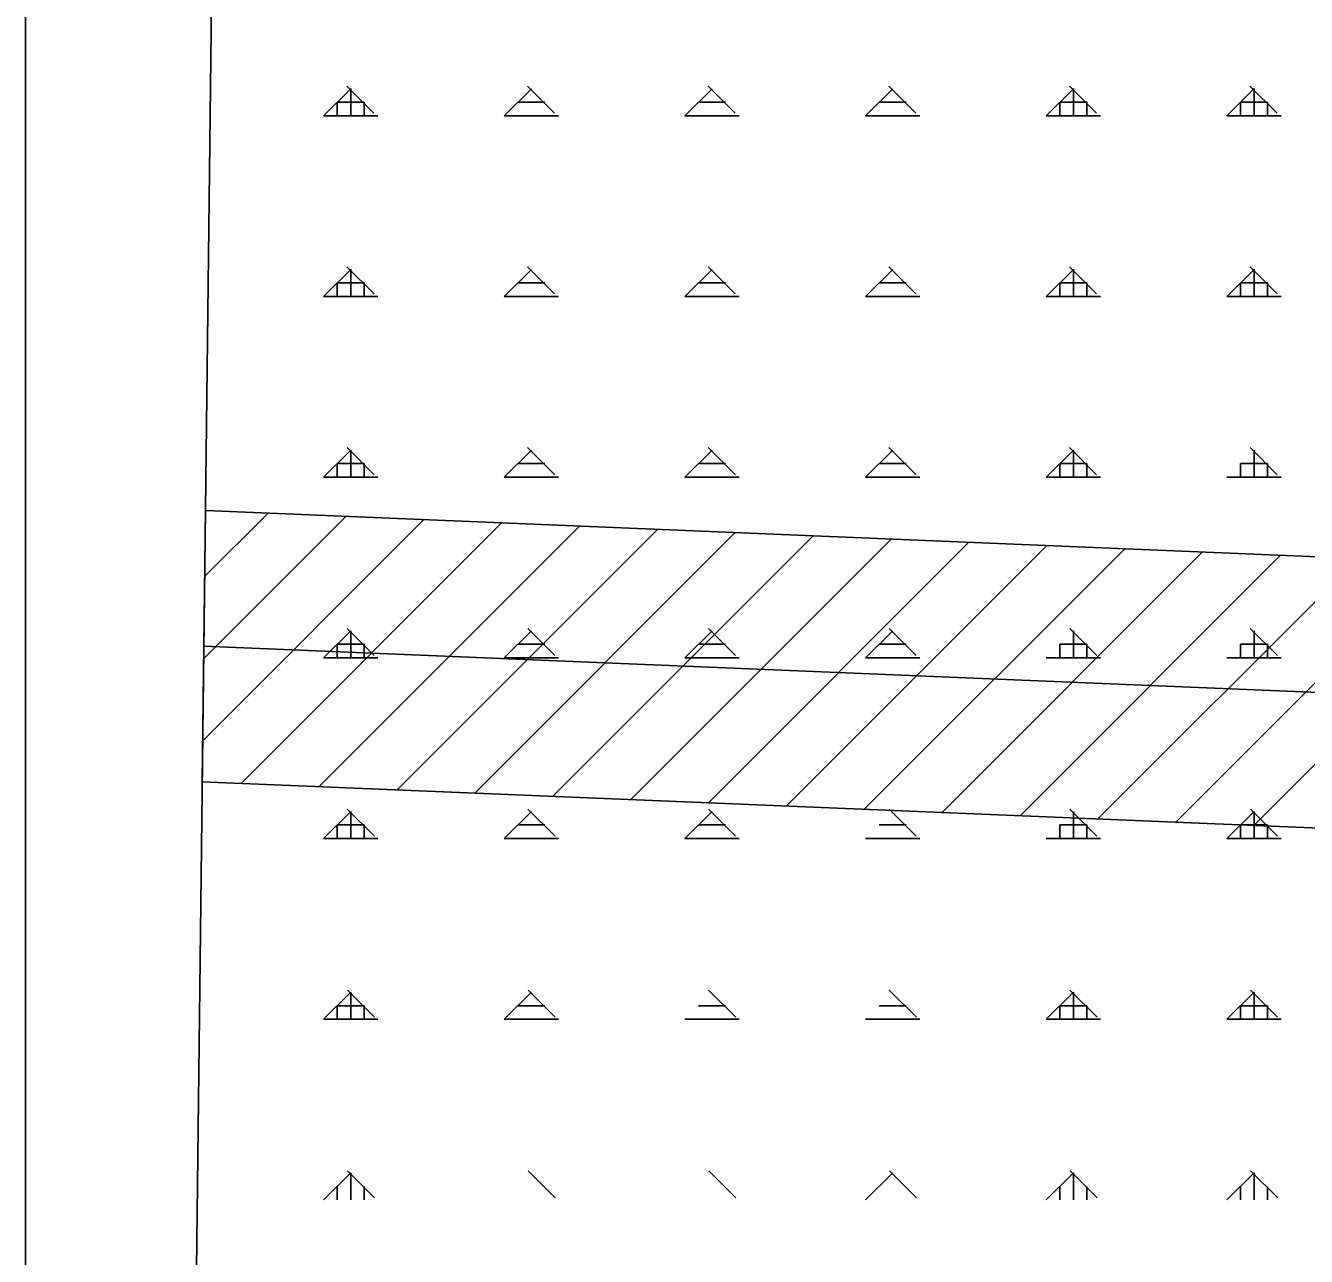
# Model space of a CAD drawing. Extents: x 410727 to 412947, y 4463506 to 4466382.
# Drawn here: x 410732.3 to 411086.8, y 4464831.8 to 4465172.3 of the extents above; entities that cross this region are included whole.
import ezdxf

# ---------------------------------------------------------------- set-up
doc = ezdxf.new("R2010")
doc.units = 0
for name, color, linetype in [('LJ_ÇERÇEVE', 7, 'Continuous'), ('PL_AYA_ORMAN', 7, 'Continuous'), ('TA_ENH_HAT', 7, 'Continuous'), ('TA_ENH_TARAMA', 7, 'Continuous'), ('TR_ORMAN', 7, 'Continuous')]:
    doc.layers.add(name, color=color, linetype=linetype)

msp = doc.modelspace()

# ---------------------------------------------------------------- linework, layer by layer
at = {"layer": 'LJ_ÇERÇEVE'}
msp.add_lwpolyline([(410732.32, 4466381.6), (412946.74, 4466381.6), (412946.74, 4463506.16), (410732.32, 4463506.16)], close=True, dxfattribs=at)
at = {"layer": 'PL_AYA_ORMAN'}
msp.add_lwpolyline([(410786.8, 4465435.86), (410768.78, 4463916.77)], dxfattribs=at)
at = {"layer": 'TA_ENH_HAT'}
msp.add_lwpolyline([(412066.99, 4464945.27), (411603.01, 4464964.25), (411201.24, 4464983.22), (410781.64, 4465000.65)], dxfattribs=at)
at = {"layer": 'TA_ENH_TARAMA'}
for p, q in [((410781.33, 4464974.46), (410842.52, 4465035.65)), ((410781.33, 4464974.46), (410842.52, 4465035.65)), ((410781.6, 4464997.18), (410820.96, 4465036.55)), ((410781.6, 4464997.18), (410820.96, 4465036.55)), ((410781.86, 4465019.9), (410799.41, 4465037.44)), ((410781.86, 4465019.9), (410799.41, 4465037.44)), ((410792, 4464962.68), (410864.07, 4465034.75)), ((410792, 4464962.68), (410864.07, 4465034.75)), ((410813.56, 4464961.79), (410885.63, 4465033.86)), ((410813.56, 4464961.79), (410885.63, 4465033.86)), ((410835.11, 4464960.89), (410907.18, 4465032.96)), ((410835.11, 4464960.89), (410907.18, 4465032.96)), ((410856.67, 4464960), (410928.74, 4465032.07)), ((410856.67, 4464960), (410928.74, 4465032.07)), ((410878.22, 4464959.1), (410950.29, 4465031.17)), ((410878.22, 4464959.1), (410950.29, 4465031.17)), ((410899.78, 4464958.21), (410971.85, 4465030.28)), ((410899.78, 4464958.21), (410971.85, 4465030.28)), ((410921.33, 4464957.31), (410993.4, 4465029.38)), ((410921.33, 4464957.31), (410993.4, 4465029.38)), ((410942.89, 4464956.42), (411014.96, 4465028.49)), ((410942.89, 4464956.42), (411014.96, 4465028.49)), ((410964.44, 4464955.52), (411036.51, 4465027.59)), ((410964.44, 4464955.52), (411036.51, 4465027.59)), ((410986, 4464954.62), (411058.07, 4465026.7)), ((410986, 4464954.62), (411058.07, 4465026.7)), ((411007.55, 4464953.73), (411079.62, 4465025.8)), ((411007.55, 4464953.73), (411079.62, 4465025.8)), ((411029.11, 4464952.83), (411101.18, 4465024.9)), ((411029.11, 4464952.83), (411101.18, 4465024.9)), ((411050.66, 4464951.94), (411122.73, 4465024.01)), ((411050.66, 4464951.94), (411122.73, 4465024.01)), ((411072.22, 4464951.04), (411144.29, 4465023.11)), ((411072.22, 4464951.04), (411144.29, 4465023.11))]:
    msp.add_line(p, q, dxfattribs=at)
msp.add_lwpolyline([(410782.08, 4465038.16), (410781.19, 4464963.13), (411199.57, 4464945.75), (411601.36, 4464926.78), (412065.46, 4464907.81), (412068.53, 4464982.74), (411604.66, 4465001.71), (411202.9, 4465020.68), (410782.08, 4465038.16)], dxfattribs=at)
at = {"layer": 'TR_ORMAN'}
for p, q in [((410828.72, 4465148.11), (410821.22, 4465155.61)), ((410878.71, 4465148.11), (410871.21, 4465155.61)), ((410928.7, 4465148.11), (410921.2, 4465155.61)), ((410978.69, 4465148.11), (410971.2, 4465155.61)), ((411028.69, 4465148.11), (411021.19, 4465155.61)), ((411028.69, 4465148.11), (411021.19, 4465155.61)), ((411078.68, 4465148.11), (411071.18, 4465155.61)), ((410814.8, 4465147.35), (410822.3, 4465154.85)), ((410822.31, 4465147.41), (410822.31, 4465154.91)), ((410864.8, 4465147.36), (410872.3, 4465154.86)), ((410914.8, 4465147.37), (410922.3, 4465154.87)), ((410964.8, 4465147.37), (410972.3, 4465154.87)), ((411014.8, 4465147.38), (411022.3, 4465154.88)), ((411022.31, 4465147.41), (411022.31, 4465154.91)), ((411064.8, 4465147.39), (411072.3, 4465154.89)), ((411072.31, 4465147.41), (411072.31, 4465154.91)), ((410818.56, 4465147.41), (410818.56, 4465151.16)), ((410818.56, 4465151.16), (410826.06, 4465151.16)), ((410826.06, 4465147.41), (410826.06, 4465151.16)), ((410868.56, 4465151.16), (410876.06, 4465151.16)), ((410918.56, 4465151.16), (410926.06, 4465151.16)), ((410968.56, 4465151.16), (410976.06, 4465151.16)), ((411018.56, 4465147.41), (411018.56, 4465151.16)), ((411018.56, 4465151.16), (411026.06, 4465151.16)), ((411026.06, 4465147.41), (411026.06, 4465151.16)), ((411068.56, 4465147.41), (411068.56, 4465151.16)), ((411068.56, 4465151.16), (411076.06, 4465151.16)), ((411076.06, 4465147.41), (411076.06, 4465151.16)), ((410814.81, 4465147.41), (410829.81, 4465147.41)), ((410864.81, 4465147.41), (410879.81, 4465147.41)), ((410914.81, 4465147.41), (410929.81, 4465147.41)), ((410964.81, 4465147.41), (410979.81, 4465147.41)), ((411014.81, 4465147.41), (411029.81, 4465147.41)), ((411064.81, 4465147.41), (411079.81, 4465147.41)), ((410814.8, 4465097.36), (410822.3, 4465104.86)), ((410828.75, 4465098.09), (410821.25, 4465105.59)), ((410822.31, 4465097.41), (410822.31, 4465104.91)), ((410864.8, 4465097.37), (410872.3, 4465104.87)), ((410878.74, 4465098.09), (410871.24, 4465105.59)), ((410914.8, 4465097.37), (410922.3, 4465104.87)), ((410928.73, 4465098.09), (410921.24, 4465105.59)), ((410964.8, 4465097.38), (410972.3, 4465104.88)), ((410978.73, 4465098.09), (410971.23, 4465105.59)), ((411014.8, 4465097.39), (411022.3, 4465104.89)), ((411028.72, 4465098.09), (411021.22, 4465105.59)), ((411022.31, 4465097.41), (411022.31, 4465104.91)), ((411064.8, 4465097.39), (411072.3, 4465104.89)), ((411078.71, 4465098.09), (411071.21, 4465105.59)), ((411078.71, 4465098.09), (411071.21, 4465105.59)), ((411072.31, 4465097.41), (411072.31, 4465104.91)), ((410818.56, 4465097.41), (410818.56, 4465101.16)), ((410818.56, 4465101.16), (410826.06, 4465101.16)), ((410826.06, 4465097.41), (410826.06, 4465101.16)), ((410868.56, 4465101.16), (410876.06, 4465101.16)), ((410918.56, 4465101.16), (410926.06, 4465101.16)), ((410968.56, 4465101.16), (410976.06, 4465101.16)), ((411018.56, 4465097.41), (411018.56, 4465101.16)), ((411018.56, 4465101.16), (411026.06, 4465101.16)), ((411026.06, 4465097.41), (411026.06, 4465101.16)), ((411068.56, 4465097.41), (411068.56, 4465101.16)), ((411068.56, 4465101.16), (411076.06, 4465101.16)), ((411076.06, 4465097.41), (411076.06, 4465101.16)), ((410814.81, 4465097.41), (410829.81, 4465097.41)), ((410864.81, 4465097.41), (410879.81, 4465097.41)), ((410914.81, 4465097.41), (410929.81, 4465097.41)), ((410964.81, 4465097.41), (410979.81, 4465097.41)), ((411014.81, 4465097.41), (411029.81, 4465097.41)), ((411064.81, 4465097.41), (411079.81, 4465097.41)), ((410814.8, 4465047.37), (410822.3, 4465054.87)), ((410828.78, 4465048.06), (410821.28, 4465055.56)), ((410822.31, 4465047.41), (410822.31, 4465054.91)), ((410864.8, 4465047.37), (410872.3, 4465054.87)), ((410878.77, 4465048.06), (410871.27, 4465055.56)), ((410914.8, 4465047.38), (410922.3, 4465054.88)), ((410928.77, 4465048.06), (410921.27, 4465055.56)), ((410964.8, 4465047.39), (410972.3, 4465054.89)), ((410978.76, 4465048.06), (410971.26, 4465055.56)), ((411014.8, 4465047.4), (411022.3, 4465054.89)), ((411028.75, 4465048.06), (411021.25, 4465055.56)), ((411022.31, 4465047.41), (411022.31, 4465054.91)), ((411078.74, 4465048.06), (411071.24, 4465055.56)), ((411072.31, 4465047.41), (411072.31, 4465054.91)), ((410818.56, 4465047.41), (410818.56, 4465051.16)), ((410818.56, 4465051.16), (410826.06, 4465051.16)), ((410826.06, 4465047.41), (410826.06, 4465051.16)), ((410868.56, 4465051.16), (410876.06, 4465051.16)), ((410918.56, 4465051.16), (410926.06, 4465051.16)), ((410968.56, 4465051.16), (410976.06, 4465051.16)), ((411018.56, 4465047.41), (411018.56, 4465051.16)), ((411018.56, 4465051.16), (411026.06, 4465051.16)), ((411026.06, 4465047.41), (411026.06, 4465051.16)), ((411068.56, 4465047.41), (411068.56, 4465051.16)), ((411068.56, 4465051.16), (411076.06, 4465051.16)), ((411076.06, 4465047.41), (411076.06, 4465051.16)), ((410814.81, 4465047.41), (410829.81, 4465047.41)), ((410864.81, 4465047.41), (410879.81, 4465047.41)), ((410914.81, 4465047.41), (410929.81, 4465047.41)), ((410964.81, 4465047.41), (410979.81, 4465047.41)), ((411014.81, 4465047.41), (411029.81, 4465047.41)), ((411064.81, 4465047.41), (411079.81, 4465047.41)), ((410814.8, 4464997.37), (410822.3, 4465004.87)), ((410828.81, 4464998.04), (410821.31, 4465005.54)), ((410828.81, 4464998.04), (410821.31, 4465005.54)), ((410822.31, 4464997.41), (410822.31, 4465004.91)), ((410864.8, 4464997.38), (410872.3, 4465004.88)), ((410878.81, 4464998.04), (410871.31, 4465005.54)), ((410914.8, 4464997.39), (410922.3, 4465004.89)), ((410928.8, 4464998.04), (410921.3, 4465005.54)), ((410964.8, 4464997.4), (410972.3, 4465004.89)), ((410978.79, 4464998.04), (410971.29, 4465005.54)), ((411028.78, 4464998.04), (411021.28, 4465005.54)), ((411022.31, 4464997.41), (411022.31, 4465004.91)), ((411078.77, 4464998.04), (411071.28, 4465005.54)), ((411072.31, 4464997.41), (411072.31, 4465004.91)), ((410818.56, 4464997.41), (410818.56, 4465001.16)), ((410818.56, 4465001.16), (410826.06, 4465001.16)), ((410826.06, 4464997.41), (410826.06, 4465001.16)), ((410868.56, 4465001.16), (410876.06, 4465001.16)), ((410918.56, 4465001.16), (410926.06, 4465001.16)), ((410968.56, 4465001.16), (410976.06, 4465001.16)), ((411018.56, 4464997.41), (411018.56, 4465001.16)), ((411018.56, 4465001.16), (411026.06, 4465001.16)), ((411026.06, 4464997.41), (411026.06, 4465001.16)), ((411068.56, 4464997.41), (411068.56, 4465001.16)), ((411068.56, 4465001.16), (411076.06, 4465001.16)), ((411076.06, 4464997.41), (411076.06, 4465001.16)), ((410814.81, 4464997.41), (410829.81, 4464997.41)), ((410864.81, 4464997.41), (410879.81, 4464997.41)), ((410914.81, 4464997.41), (410929.81, 4464997.41)), ((410964.81, 4464997.41), (410979.81, 4464997.41)), ((411014.81, 4464997.41), (411029.81, 4464997.41)), ((411064.81, 4464997.41), (411079.81, 4464997.41)), ((410814.8, 4464947.38), (410822.3, 4464954.88)), ((410828.84, 4464948.02), (410821.35, 4464955.51)), ((410822.31, 4464947.41), (410822.31, 4464954.91)), ((410864.8, 4464947.39), (410872.3, 4464954.89)), ((410878.84, 4464948.02), (410871.34, 4464955.51)), ((410878.84, 4464948.02), (410871.34, 4464955.51)), ((410914.8, 4464947.4), (410922.3, 4464954.9)), ((410928.83, 4464948.02), (410921.33, 4464955.51)), ((410978.82, 4464948.02), (410971.32, 4464955.51)), ((411028.81, 4464948.02), (411021.32, 4464955.51)), ((411022.31, 4464947.41), (411022.31, 4464954.91)), ((411064.8, 4464947.42), (411072.3, 4464954.92)), ((411078.81, 4464948.02), (411071.31, 4464955.51)), ((411072.31, 4464947.41), (411072.31, 4464954.91)), ((410818.56, 4464947.41), (410818.56, 4464951.16)), ((410818.56, 4464951.16), (410826.06, 4464951.16)), ((410818.56, 4464951.16), (410826.06, 4464951.16)), ((410826.06, 4464947.41), (410826.06, 4464951.16)), ((410868.56, 4464951.16), (410876.06, 4464951.16)), ((410868.56, 4464951.16), (410876.06, 4464951.16)), ((410918.56, 4464951.16), (410926.06, 4464951.16)), ((410918.56, 4464951.16), (410926.06, 4464951.16)), ((410968.56, 4464951.16), (410976.06, 4464951.16)), ((410968.56, 4464951.16), (410976.06, 4464951.16)), ((411018.56, 4464947.41), (411018.56, 4464951.16)), ((411018.56, 4464951.16), (411026.06, 4464951.16)), ((411018.56, 4464951.16), (411026.06, 4464951.16)), ((411026.06, 4464947.41), (411026.06, 4464951.16)), ((411068.56, 4464947.41), (411068.56, 4464951.16)), ((411068.56, 4464951.16), (411076.06, 4464951.16)), ((411068.56, 4464951.16), (411076.06, 4464951.16)), ((411076.06, 4464947.41), (411076.06, 4464951.16)), ((410814.81, 4464947.41), (410829.81, 4464947.41)), ((410814.81, 4464947.41), (410829.81, 4464947.41)), ((410864.81, 4464947.41), (410879.81, 4464947.41)), ((410864.81, 4464947.41), (410879.81, 4464947.41)), ((410914.81, 4464947.41), (410929.81, 4464947.41)), ((410914.81, 4464947.41), (410929.81, 4464947.41)), ((410964.81, 4464947.41), (410979.81, 4464947.41)), ((410964.81, 4464947.41), (410979.81, 4464947.41)), ((411014.81, 4464947.41), (411029.81, 4464947.41)), ((411014.81, 4464947.41), (411029.81, 4464947.41)), ((411064.81, 4464947.41), (411079.81, 4464947.41)), ((411064.81, 4464947.41), (411079.81, 4464947.41)), ((410814.8, 4464897.39), (410822.3, 4464904.89)), ((410828.88, 4464897.99), (410821.38, 4464905.49)), ((410828.88, 4464897.99), (410821.38, 4464905.49)), ((410822.31, 4464897.41), (410822.31, 4464904.91)), ((410864.8, 4464897.4), (410872.3, 4464904.9)), ((410878.87, 4464897.99), (410871.37, 4464905.49)), ((410928.86, 4464897.99), (410921.36, 4464905.49)), ((410928.86, 4464897.99), (410921.36, 4464905.49)), ((410978.85, 4464897.99), (410971.35, 4464905.49)), ((411014.8, 4464897.42), (411022.3, 4464904.92)), ((411028.85, 4464897.99), (411021.35, 4464905.49)), ((411022.31, 4464897.41), (411022.31, 4464904.91)), ((411064.8, 4464897.43), (411072.3, 4464904.92)), ((411078.84, 4464897.99), (411071.34, 4464905.49)), ((411072.31, 4464897.41), (411072.31, 4464904.91)), ((410818.56, 4464897.41), (410818.56, 4464901.16)), ((410818.56, 4464901.16), (410826.06, 4464901.16)), ((410826.06, 4464897.41), (410826.06, 4464901.16)), ((410868.56, 4464901.16), (410876.06, 4464901.16)), ((410918.56, 4464901.16), (410926.06, 4464901.16)), ((410968.56, 4464901.16), (410976.06, 4464901.16)), ((411018.56, 4464897.41), (411018.56, 4464901.16)), ((411018.56, 4464901.16), (411026.06, 4464901.16)), ((411026.06, 4464897.41), (411026.06, 4464901.16)), ((411068.56, 4464897.41), (411068.56, 4464901.16)), ((411068.56, 4464901.16), (411076.06, 4464901.16)), ((411076.06, 4464897.41), (411076.06, 4464901.16)), ((410814.81, 4464897.41), (410829.81, 4464897.41)), ((410864.81, 4464897.41), (410879.81, 4464897.41)), ((410914.81, 4464897.41), (410929.81, 4464897.41)), ((410964.81, 4464897.41), (410979.81, 4464897.41)), ((411014.81, 4464897.41), (411029.81, 4464897.41)), ((411064.81, 4464897.41), (411079.81, 4464897.41)), ((410814.8, 4464847.4), (410822.3, 4464854.9)), ((410828.91, 4464847.97), (410821.41, 4464855.47)), ((410822.31, 4464847.41), (410822.31, 4464854.91)), ((410878.9, 4464847.97), (410871.4, 4464855.47)), ((410878.9, 4464847.97), (410871.4, 4464855.47)), ((410928.89, 4464847.97), (410921.39, 4464855.47)), ((410964.8, 4464847.42), (410972.3, 4464854.92)), ((410978.89, 4464847.97), (410971.39, 4464855.47)), ((410978.89, 4464847.97), (410971.39, 4464855.47)), ((411014.8, 4464847.43), (411022.3, 4464854.92)), ((411028.88, 4464847.97), (411021.38, 4464855.47)), ((411022.31, 4464847.41), (411022.31, 4464854.91)), ((411064.8, 4464847.43), (411072.3, 4464854.93)), ((411078.87, 4464847.97), (411071.37, 4464855.47)), ((411072.31, 4464847.41), (411072.31, 4464854.91)), ((410818.56, 4464847.41), (410818.56, 4464851.16)), ((410826.06, 4464847.41), (410826.06, 4464851.16)), ((411018.56, 4464847.41), (411018.56, 4464851.16)), ((411026.06, 4464847.41), (411026.06, 4464851.16)), ((411068.56, 4464847.41), (411068.56, 4464851.16)), ((411076.06, 4464847.41), (411076.06, 4464851.16))]:
    msp.add_line(p, q, dxfattribs=at)

doc.saveas('drawing.dxf')
